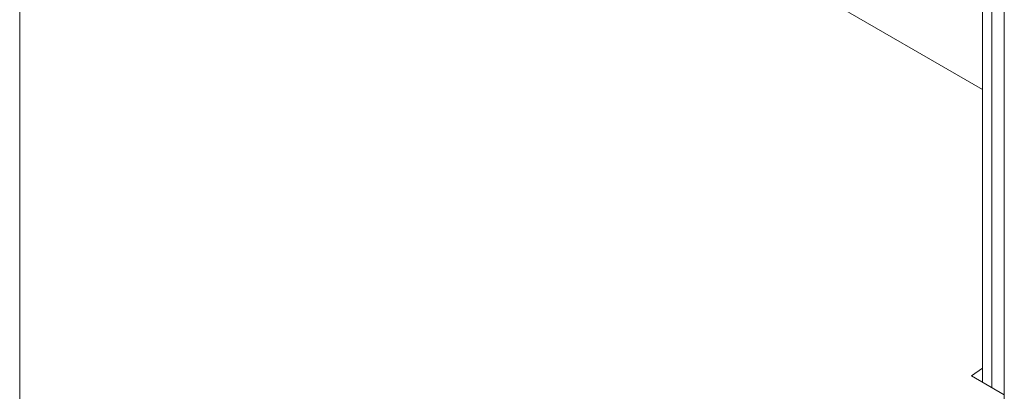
# Model space of a CAD drawing. Header units: millimetres. Extents: x 525 to 29324, y 175 to 20618.
# Tile 475 of 588: x 26055 to 26275, y 12636 to 12719. Entities that reach past the tile are written whole.
import ezdxf

# ---------------------------------------------------------------- set-up
doc = ezdxf.new("R2010")
doc.units = ezdxf.units.MM
doc.linetypes.add('SLD-Continua', pattern=[0])

msp = doc.modelspace()

# ---------------------------------------------------------------- linework, layer by layer
at = {"color": 7, "linetype": 'SLD-Continua', "lineweight": 18, "ltscale": 35}
for p, q in [((26054.99, 12446.91), (26054.99, 13626.82)), ((26272.01, 12636.84), (26272.01, 13346.96)), ((26272.01, 12636.84), (26272.01, 13346.96)), ((26272.01, 12636.84), (26272.01, 13346.96)), ((26272.01, 12636.84), (26272.01, 13346.96)), ((26272.01, 12636.84), (26272.01, 13346.96)), ((26272.01, 12636.84), (26272.01, 13346.96)), ((26272.01, 12636.84), (26272.01, 13346.96)), ((26272.01, 12636.84), (26272.01, 13346.96)), ((26272.01, 12636.84), (26272.01, 13346.96)), ((26272.01, 12636.84), (26272.01, 13346.96)), ((26274.8, 10892.93), (26274.8, 13348.57)), ((26274.8, 10892.93), (26274.8, 13348.57)), ((26274.8, 10892.93), (26274.8, 13348.57)), ((26274.8, 10892.93), (26274.8, 13348.57)), ((26274.8, 10892.93), (26274.8, 13348.57)), ((26274.8, 10892.93), (26274.8, 13348.57)), ((26274.8, 10892.93), (26274.8, 13348.57)), ((26274.8, 10892.93), (26274.8, 13348.57)), ((26274.8, 10892.93), (26274.8, 13348.57)), ((26274.8, 10892.93), (26274.8, 13348.57)), ((26269.96, 13345.78), (26269.96, 12638.02)), ((26269.96, 13345.78), (26269.96, 12638.02)), ((26269.96, 13345.78), (26269.96, 12638.02)), ((26269.96, 13345.78), (26269.96, 12638.02)), ((26269.96, 13345.78), (26269.96, 12638.02)), ((26269.96, 13345.78), (26269.96, 12638.02)), ((26269.96, 13345.78), (26269.96, 12638.02)), ((26269.96, 13345.78), (26269.96, 12638.02)), ((26269.96, 13345.78), (26269.96, 12638.02)), ((26269.96, 13345.78), (26269.96, 12638.02)), ((26269.96, 12703.32), (26168.54, 12761.85)), ((26269.96, 12703.32), (26168.54, 12761.85)), ((26269.96, 12703.32), (26168.54, 12761.85)), ((26269.96, 12703.32), (26168.54, 12761.85)), ((26269.96, 12703.32), (26168.54, 12761.85)), ((26269.96, 12703.32), (26168.54, 12761.85)), ((26269.96, 12703.32), (26168.54, 12761.85)), ((26269.96, 12703.32), (26168.54, 12761.85)), ((26269.96, 12703.32), (26168.54, 12761.85)), ((26269.96, 12703.32), (26168.54, 12761.85)), ((26267.44, 12639.47), (26269.96, 12641.18)), ((26267.44, 12639.47), (26269.96, 12641.18)), ((26267.44, 12639.47), (26269.96, 12641.18)), ((26267.44, 12639.47), (26269.96, 12641.18)), ((26267.44, 12639.47), (26269.96, 12641.18)), ((26267.44, 12639.47), (26269.96, 12641.18)), ((26267.44, 12639.47), (26269.96, 12641.18)), ((26267.44, 12639.47), (26269.96, 12641.18)), ((26267.44, 12639.47), (26269.96, 12641.18)), ((26267.44, 12639.47), (26269.96, 12641.18)), ((26274.8, 12635.23), (26267.44, 12639.47)), ((26274.8, 12635.23), (26267.44, 12639.47)), ((26274.8, 12635.23), (26267.44, 12639.47)), ((26274.8, 12635.23), (26267.44, 12639.47)), ((26274.8, 12635.23), (26267.44, 12639.47)), ((26274.8, 12635.23), (26267.44, 12639.47)), ((26274.8, 12635.23), (26267.44, 12639.47)), ((26274.8, 12635.23), (26267.44, 12639.47)), ((26274.8, 12635.23), (26267.44, 12639.47)), ((26274.8, 12635.23), (26267.44, 12639.47))]:
    msp.add_line(p, q, dxfattribs=at)

doc.saveas('drawing.dxf')
